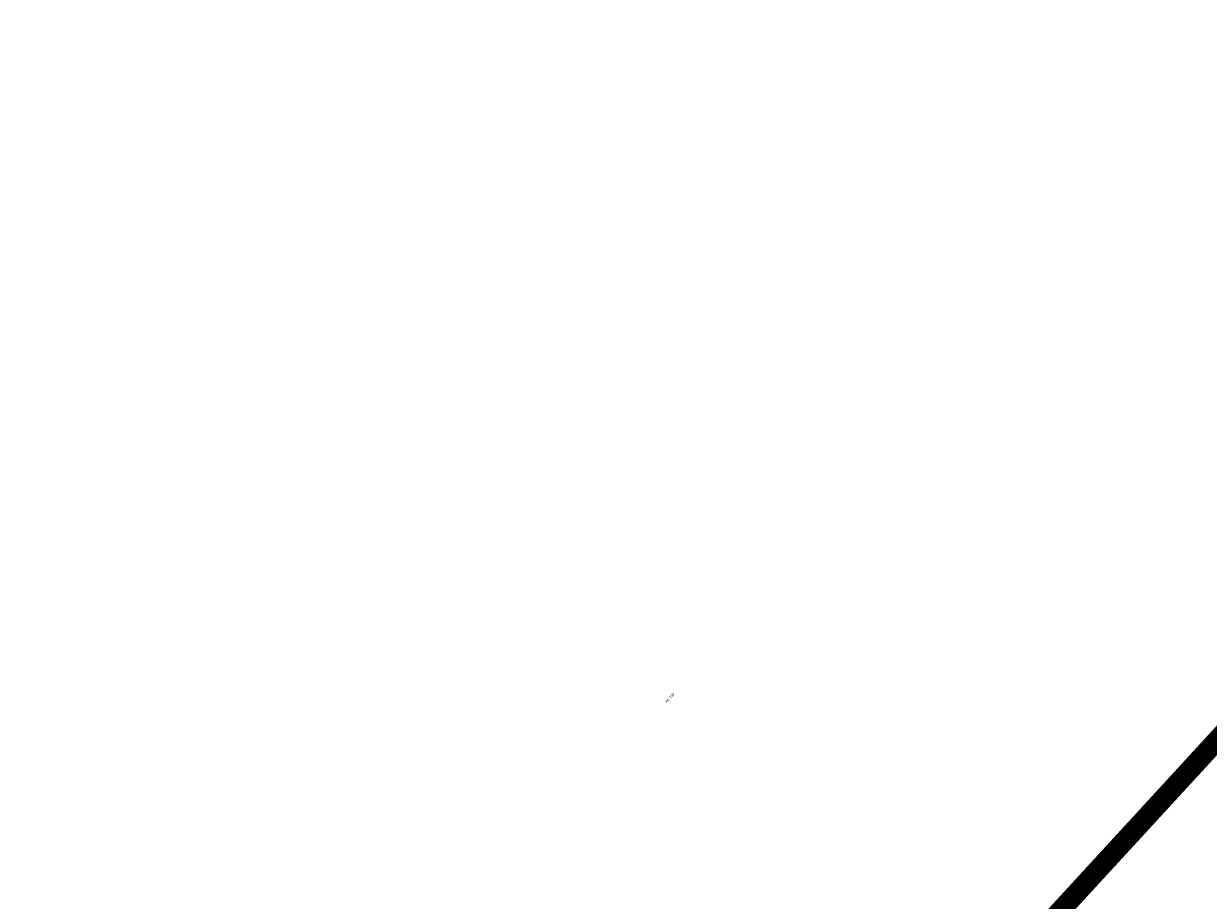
# Model space of a CAD drawing. Header units: metres. Extents: x 111546 to 149831, y 498798 to 507863.
# Tile 720 of 1056: x 111546 to 111781, y 501891 to 502065. Entities that reach past the tile are written whole.
import ezdxf
from ezdxf.enums import TextEntityAlignment as Align

# ---------------------------------------------------------------- set-up
doc = ezdxf.new("R2010")
doc.units = ezdxf.units.M
doc.layers.add('000-AAA-ZZ-kader', color=7, linetype='Continuous')
doc.layers.add('6-k&l-pwn', color=160, linetype='KL-WATER-N')
doc.styles.add('Zaanstad 1-500 2.5mm', font='ARIALN.TTF', dxfattribs={"height": 1.25})
doc.linetypes.add('KL-WATER-N', pattern='A,7,-0.5,[168,NLCS.SHX,S=0.75,R=0,X=0.75,Y=0],-2', length=9.5)

msp = doc.modelspace()

# ---------------------------------------------------------------- linework, layer by layer
at = {"layer": '000-AAA-ZZ-kader', "const_width": 4}
msp.add_lwpolyline([(111997.774, 502156.8497), (112538.0225, 501660.3158), (112089.1831, 501171.9609), (111548.9346, 501668.4948)], close=True, dxfattribs=at)
msp.add_lwpolyline([(111997.774, 502156.8497), (112538.0225, 501660.3158), (112089.1831, 501171.9609), (111548.9346, 501668.4948)], close=True, dxfattribs=at)
at = {"layer": '000-AAA-ZZ-kader'}
msp.add_lwpolyline([(111997.774, 502156.8497), (112538.0225, 501660.3158), (112089.1831, 501171.9609), (111548.9346, 501668.4948)], close=True, dxfattribs=at)

# ---------------------------------------------------------------- texts
at = {"layer": '6-k&l-pwn', "ltscale": 0.2, "style": 'Zaanstad 1-500 2.5mm'}
msp.add_text('AC 150', height=0.5, rotation=47.677961, dxfattribs=at).set_placement((111673.749, 501930.227), align=Align.BOTTOM_LEFT)

doc.saveas('drawing.dxf')
